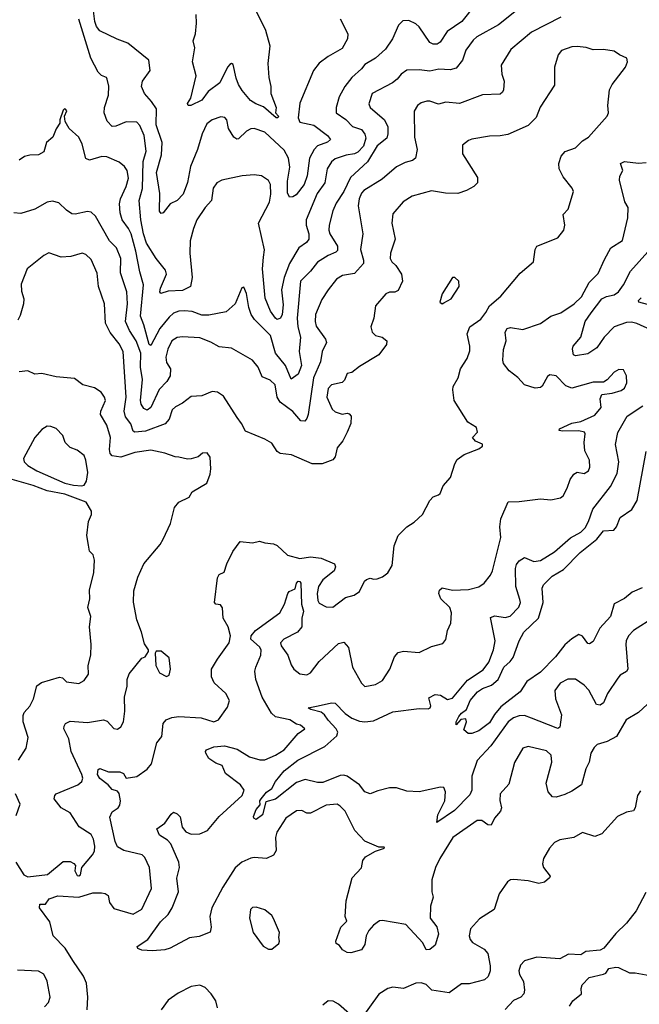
# Model space of a CAD drawing. Extents: x 1954683 to 2060285, y 904798 to 1016299.
# Tile 298 of 472: x 2010148 to 2013679, y 958685 to 964295. Entities that reach past the tile are written whole.
import ezdxf

# ---------------------------------------------------------------- set-up
doc = ezdxf.new("R2010")
doc.units = 0

msp = doc.modelspace()

# ---------------------------------------------------------------- linework, layer by layer
at = {"layer": '0CON10XD'}
for points in [[(2012807.6, 964462.4), (2012668.2, 964285), (2012583.1, 964226.9), (2012543.1, 964166.9), (2012526, 964155), (2012505, 964155.4), (2012485, 964164.5), (2012425, 964254.2), (2012405, 964270.6), (2012365, 964290.8), (2012331.7, 964288.3), (2012306.8, 964263.2), (2012271.5, 964185), (2012233.2, 964126.8), (2012176, 964075), (2012115, 964040), (2012095.7, 964015), (2012040, 963965), (2012000.5, 963915), (2011967.7, 963855), (2011951.5, 963795), (2011951.4, 963765), (2012006, 963726), (2012045, 963686.4), (2012095, 963669.4), (2012115, 963642), (2012121.2, 963618.8), (2012107.2, 963575), (2012075, 963540.6), (2012055, 963530.2), (2012007.5, 963522.5), (2011945, 963501.2), (2011925, 963484.4), (2011899.2, 963445), (2011887.3, 963365), (2011843.5, 963305), (2011780.4, 963155), (2011779.8, 963125), (2011795.4, 963074.6), (2011795.8, 963044.2), (2011781.8, 963025), (2011739.3, 962995), (2011686.2, 962905), (2011654.8, 962825), (2011640.4, 962755), (2011649, 962671), (2011643.1, 962615), (2011633.5, 962595), (2011615, 962586.2), (2011605, 962594), (2011577.7, 962635), (2011547.3, 962707.3), (2011531.6, 962875), (2011537.6, 962942.4), (2011542.6, 962982.6), (2011508.5, 963135), (2011571.8, 963255), (2011578.5, 963301.5), (2011576.5, 963356.5), (2011565, 963377.8), (2011525.6, 963405.6), (2011485, 963410), (2011415, 963405.6), (2011300.3, 963379.7), (2011271.2, 963365), (2011251.4, 963335), (2011241.9, 963265), (2011204.5, 963225), (2011158, 963155), (2011137.7, 963105), (2011120.4, 963035), (2011117.8, 962965), (2011130.3, 962825), (2011121.2, 962775), (2011075, 962751.4), (2010995, 962748.5), (2010952.5, 962735), (2010946, 962745), (2010950, 962765), (2010984.2, 962844.2), (2010978.5, 962868.5), (2010925, 962934.5), (2010871, 963021), (2010853.5, 963075), (2010839, 963155), (2010829.5, 963265), (2010847, 963333), (2010852.6, 963487.4), (2010868.9, 963545), (2010857.1, 963635), (2010832.6, 963692.6), (2010815, 963710), (2010755, 963712.5), (2010695, 963688.8), (2010675, 963686.7), (2010647.3, 963717.3), (2010628.6, 963765), (2010631.4, 963795), (2010654.4, 963865), (2010655.7, 963915.7), (2010646.4, 963956.4), (2010642.5, 963965), (2010615, 963977.1), (2010595, 963995.8), (2010552.5, 964075), (2010485, 964298.1)], [(2013045, 964399.6), (2012877.1, 964265), (2012752.3, 964197.7), (2012731.6, 964178.4), (2012689.8, 964120.2), (2012671.8, 964065), (2012635, 964018.9), (2012601.4, 964008.6), (2012536.7, 964013.3), (2012485, 964000.9), (2012425, 964008.2), (2012355, 964006.8), (2012321.1, 963985), (2012298.1, 963955), (2012273.3, 963935), (2012156, 963875), (2012138.1, 963815), (2012144.4, 963795), (2012226.9, 963725), (2012246.2, 963685), (2012246.4, 963645), (2012239.4, 963620.6), (2012184.2, 963575.8), (2012130.3, 963485), (2012033.6, 963396.4), (2011995.8, 963315), (2011950.6, 963249.4), (2011932.1, 963205), (2011910.9, 963125), (2011910, 963095), (2011915.3, 963075), (2011959.1, 963005), (2011959.8, 962980.2), (2011950.2, 962969.8), (2011905, 962951.8), (2011845, 962913.5), (2011805, 962861.1), (2011749.1, 962805), (2011729.6, 962595), (2011733.2, 962545), (2011747.8, 962485), (2011740, 962405), (2011754.4, 962324.4), (2011735, 962274.2), (2011695, 962245.8), (2011663.3, 962325), (2011606, 962395), (2011576.3, 962496.3), (2011486.8, 962586.8), (2011466.2, 962615), (2011453.1, 962655), (2011441.4, 962735), (2011425, 962770), (2011413, 962767), (2011376.7, 962675), (2011325, 962630), (2011225, 962610.9), (2011185, 962612), (2011131.6, 962631.6), (2011086.8, 962636.8), (2011055, 962634.3), (2011025, 962622.6), (2010999.6, 962600.4), (2010946.1, 962535), (2010895, 962439.4), (2010886, 962445), (2010856.3, 962556.3), (2010837.2, 962605), (2010854.2, 962785), (2010832.4, 962857.6), (2010810.5, 962975), (2010782.9, 963075), (2010768.7, 963105), (2010731.3, 963155), (2010720, 963195), (2010717.1, 963245), (2010722.4, 963275), (2010754.7, 963345), (2010767.3, 963392.7), (2010760, 963435), (2010745, 963458.2), (2010715, 963482.9), (2010645, 963514.1), (2010615.3, 963514.7), (2010545, 963494.4), (2010525, 963504), (2010503.5, 963585), (2010485, 963626), (2010430, 963675), (2010407.5, 963715), (2010402.5, 963745), (2010416.7, 963775), (2010410, 963785), (2010403, 963787), (2010395, 963780), (2010377.5, 963725), (2010377.5, 963705), (2010355, 963672.5), (2010336.7, 963625), (2010301.4, 963595), (2010285, 963541.2), (2010255, 963524.3), (2010205, 963523.1), (2010175.5, 963514.5), (2010145, 963494.2)], [(2011475.4, 964385), (2011548.6, 964235), (2011573.8, 964145), (2011562.9, 964045), (2011568.1, 963965), (2011579.6, 963915), (2011578.2, 963875), (2011610, 963795), (2011606, 963765), (2011622, 963745), (2011618.8, 963735), (2011610, 963735), (2011537.7, 963797.7), (2011494.2, 963815), (2011463.6, 963835), (2011415, 963891.5), (2011395.3, 963925), (2011381.5, 963961.5), (2011365, 964040), (2011355, 964044.3), (2011345, 964040), (2011331.8, 964025), (2011289.2, 963935), (2011222.5, 963885), (2011185, 963837.1), (2011122.5, 963805), (2011107.5, 963805), (2011105, 963817.5), (2011122.9, 963847.1), (2011154, 963975), (2011132.5, 964055), (2011145.7, 964135), (2011136.7, 964175), (2011150, 964215), (2011155.5, 964275.5), (2011154.2, 964324.2)], [(2011975, 964300), (2012017.5, 964215), (2012016, 964185), (2011985, 964130), (2011905.4, 964084.6), (2011853.6, 964046.4), (2011823.1, 964005), (2011745, 963818.8), (2011735.4, 963735.4), (2011745, 963710.6), (2011825, 963692.9), (2011902.9, 963635), (2011918.8, 963611.2), (2011902.4, 963597.6), (2011845, 963576.5), (2011825.2, 963554.8), (2011798.7, 963505), (2011785.2, 963405), (2011769.6, 963355), (2011722.6, 963297.4), (2011705, 963285.7), (2011685, 963283.3), (2011675, 963307.5), (2011674.7, 963375), (2011687.8, 963455), (2011680.6, 963505), (2011655, 963551.4), (2011545, 963653.8), (2011485, 963674.6), (2011465, 963673.6), (2011440, 963660), (2011395, 963616.2), (2011385, 963614), (2011368.8, 963625), (2011338.6, 963675), (2011328, 963725), (2011317.5, 963737.5), (2011295, 963740.8), (2011245.4, 963724.6), (2011215, 963702), (2011187.2, 963645), (2011161.6, 963555), (2011121.7, 963458.3), (2011105, 963366.7), (2011079.3, 963300.7), (2011046.2, 963265), (2011005, 963245.8), (2010965, 963194.2), (2010955, 963190), (2010943.8, 963203.8), (2010946.1, 963303.9), (2010926.7, 963425), (2010956.9, 963525), (2010959, 963595), (2010925, 963696.2), (2010927.1, 963787.1), (2010899.5, 963829.5), (2010859.4, 963875), (2010842.9, 963915), (2010848.2, 963945), (2010892.2, 964005), (2010884.2, 964065), (2010765, 964161.5), (2010703.5, 964183.5), (2010605, 964230.7), (2010585, 964255.6), (2010575.3, 964285), (2010569.2, 964345)], [(2013230.8, 964309.2), (2013065, 964224.5), (2012947.1, 964125), (2012891.1, 964035), (2012895.5, 963985), (2012908.2, 963945), (2012904.5, 963895.5), (2012898.7, 963881.3), (2012885, 963871.2), (2012785, 963867.1), (2012655, 963817.5), (2012575.7, 963824.3), (2012535, 963813.6), (2012485, 963831.4), (2012468.8, 963831.2), (2012435, 963820.6), (2012414.2, 963805), (2012395.7, 963774.3), (2012397.8, 963625), (2012412.3, 963555), (2012403.6, 963506.4), (2012387.3, 963492.7), (2012345, 963481.9), (2012295, 963455.8), (2012213.9, 963386.1), (2012108.7, 963321.3), (2012095, 963305.6), (2012082.8, 963275), (2012077.1, 963235), (2012102.5, 963075), (2012089.1, 962985), (2012106.9, 962925), (2012106.4, 962905), (2012055, 962849.2), (2011987, 962837), (2011953, 962817), (2011905.7, 962755), (2011869.9, 962700.1), (2011833.3, 962615), (2011831.2, 962575), (2011838, 962548), (2011890.5, 962475), (2011896.5, 962455), (2011871.1, 962405), (2011862.5, 962345), (2011821.6, 962255), (2011792, 962045), (2011785, 962021.9), (2011772.6, 962007.4), (2011749.8, 962009.8), (2011705, 962062.7), (2011632.9, 962115), (2011616, 962145), (2011602.9, 962215), (2011575, 962241.8), (2011529.4, 962259.4), (2011507.8, 962315), (2011475, 962355.7), (2011355, 962422.9), (2011285, 962430), (2011237.1, 962457.1), (2011175, 962481.5), (2011075, 962488.2), (2011045, 962484.5), (2011015.3, 962464.7), (2010991.5, 962418.5), (2010981.6, 962371.6), (2010985, 962341.2), (2011006.7, 962305), (2011005.5, 962265), (2010987.1, 962232.9), (2010942.4, 962187.6), (2010895, 962084.4), (2010875, 962070.4), (2010855, 962080), (2010840, 962105), (2010836.3, 962125), (2010847.6, 962245), (2010837.1, 962315), (2010838.3, 962395), (2010811.4, 962465), (2010773, 962523), (2010750.2, 962575), (2010762.9, 962675), (2010758.6, 962745), (2010723.2, 962853.2), (2010724.8, 962935), (2010699.7, 962995), (2010660, 963035), (2010580.6, 963175), (2010555, 963198), (2010535, 963202), (2010465, 963187.1), (2010445, 963189.4), (2010415, 963208.6), (2010371.7, 963251.7), (2010335, 963260.5), (2010305, 963255.6), (2010235, 963214.6), (2010155, 963191.4), (2010115, 963194)], [(2011932, 960948), (2012005, 961002.5), (2012054.3, 961015.7), (2012085, 961036.2), (2012112.9, 961095), (2012125, 961105.8), (2012145, 961113.8), (2012166.4, 961106.4), (2012185, 961108.8), (2012215, 961121.2), (2012245.9, 961144.1), (2012271.2, 961185), (2012282.3, 961297.7), (2012303.8, 961355), (2012353.3, 961405), (2012395, 961431.2), (2012444.2, 961475.8), (2012484.2, 961555.8), (2012505, 961576.2), (2012535, 961586.7), (2012544.2, 961595.8), (2012561.7, 961638.3), (2012602.7, 961687.3), (2012627.1, 961765), (2012641.5, 961788.5), (2012681.7, 961818.3), (2012765, 961848.8), (2012785.7, 961865), (2012785.6, 961875.6), (2012745, 961892.9), (2012727.5, 961915), (2012756.2, 961945), (2012750.5, 961970.5), (2012700.8, 962000.8), (2012624.4, 962125), (2012615.7, 962185), (2012618.6, 962205), (2012645.8, 962255), (2012660, 962305), (2012697.1, 962365), (2012712.1, 962407.9), (2012713.1, 962435), (2012698.5, 962505), (2012713.1, 962545), (2012775, 962589.4), (2012805, 962625.8), (2012824.4, 962665), (2012889.8, 962720.2), (2012999.3, 962850.7), (2013076.7, 962915), (2013085.8, 962985), (2013094, 963005), (2013215, 963051.4), (2013248.1, 963095), (2013254.4, 963125), (2013244.3, 963185), (2013273.1, 963215), (2013304, 963315), (2013296, 963335), (2013245, 963398.8), (2013222.9, 963445), (2013219.4, 963475), (2013233, 963517), (2013256.2, 963543.8), (2013315, 963564.4), (2013355.5, 963604.5), (2013389.2, 963625), (2013495.5, 963744.5), (2013502.9, 963765), (2013499.4, 963805), (2013508.8, 963895), (2013524.3, 963925), (2013600, 964025), (2013611.2, 964055), (2013607.5, 964075), (2013565, 964093.8), (2013535, 964116.2), (2013475, 964125.8), (2013415, 964122.5), (2013375.6, 964135.6), (2013325, 964142.9), (2013295, 964140), (2013235, 964120), (2013215.7, 964095), (2013195.7, 964025), (2013195, 963922.5), (2013114.5, 963795.5), (2013091.7, 963738.3), (2013045, 963691.4), (2012929.4, 963640.6), (2012886.1, 963633.9), (2012825, 963631.2), (2012725, 963613.8), (2012705, 963606.7), (2012670.5, 963579.5), (2012670.5, 963530.5), (2012756.2, 963395), (2012756.2, 963365), (2012736.2, 963345), (2012695, 963321.4), (2012645.5, 963304.5), (2012575, 963306.7), (2012495, 963320.5), (2012385, 963288.8), (2012333.1, 963256.9), (2012275, 963188.8), (2012268.5, 963135), (2012287.8, 963045), (2012261.1, 962965), (2012260, 962935), (2012268, 962915), (2012290.8, 962895), (2012322.9, 962845), (2012329.5, 962805), (2012305, 962751.5), (2012285, 962741.8), (2012255, 962742.5), (2012235, 962733.3), (2012175.7, 962665), (2012165.7, 962595), (2012149.4, 962545), (2012155.8, 962515), (2012175, 962495.7), (2012213.3, 962485), (2012240, 962465), (2012238, 962445), (2012194.3, 962385), (2012085, 962319.2), (2012040, 962285), (2012015, 962278), (2011998.3, 962241.7), (2011985, 962227.5), (2011925, 962214), (2011905.6, 962194.4), (2011898.1, 962145), (2011928.6, 962075), (2011945, 962060), (2011985, 962047.1), (2012015, 962053.3), (2012025, 962050), (2012036.7, 962035), (2012034.3, 961995), (2012014.4, 961945), (2011989.4, 961895), (2011956.9, 961855), (2011945.6, 961805), (2011932.1, 961787.9), (2011872.5, 961765), (2011815, 961764.4), (2011696.3, 961816.3), (2011632.7, 961822.7), (2011615, 961833.8), (2011585, 961881.2), (2011545.6, 961905.6), (2011435, 961950), (2011412.9, 961995), (2011387.8, 962027.8), (2011309.1, 962149.1), (2011275, 962172.2), (2011245, 962176.4), (2011185, 962152.5), (2011125, 962148.6), (2011075, 962109.1), (2011035, 962089.5), (2011017.7, 962072.3), (2011000.5, 962019.5), (2010977.7, 961992.3), (2010865, 961951.1), (2010805, 961944.7), (2010795, 961951.1), (2010781.4, 961991.4), (2010751.9, 962031.9), (2010743.2, 962065), (2010755.3, 962145), (2010737, 962405), (2010715, 962447.1), (2010662.7, 962512.7), (2010636.1, 962565), (2010630.8, 962675), (2010597.7, 962775), (2010589.4, 962850.6), (2010555, 962928), (2010525, 962956.2), (2010503.9, 962963.9), (2010440, 962945), (2010385, 962940.8), (2010315, 962965.7), (2010285, 962951.4), (2010191.5, 962875), (2010157.2, 962787.2), (2010157.9, 962747.9), (2010170.9, 962705), (2010170, 962675), (2010151.5, 962608.5), (2010137.6, 962582.4)], [(2013725, 960394.4), (2013675, 960348.1), (2013604.3, 960305), (2013549.5, 960210.5), (2013495, 960183.1), (2013438.8, 960165), (2013421.1, 960148.9), (2013401.8, 960115), (2013392.5, 960065), (2013374, 960026), (2013349.2, 959935), (2013295, 959899.2), (2013255, 959880.8), (2013205, 959864.4), (2013185, 959867.1), (2013158.6, 959895), (2013147.1, 959945), (2013181.1, 960065), (2013175.6, 960105), (2013149.1, 960129.1), (2013045, 960152.9), (2013015, 960144), (2012966.8, 960063.2), (2012935, 959940), (2012885.8, 959885), (2012884.3, 959845.7), (2012894.3, 959805), (2012886.9, 959785), (2012853.5, 959745), (2012835, 959706), (2012815, 959706.9), (2012781.4, 959731.4), (2012755, 959732.5), (2012615.4, 959634.6), (2012541.3, 959515), (2012517.1, 959465), (2012496.2, 959395), (2012496.9, 959325), (2012504.2, 959295), (2012488.9, 959245), (2012486.2, 959175), (2012525.9, 959125.9), (2012534.5, 959085), (2012515, 959022.5), (2012485, 958996.7), (2012463.3, 958995), (2012445, 959036), (2012349.1, 959139.1), (2012215, 959163.1), (2012198.8, 959161.2), (2012165, 959136.2), (2012138, 959105), (2012122, 959075), (2012114.2, 959025), (2012095, 958996.2), (2012035, 958977.5), (2012015, 958980), (2011986.7, 958995), (2011969.5, 959019.5), (2011951.2, 959031.2), (2011949.2, 959045), (2011978.1, 959125), (2012011.7, 959158.3), (2012001.9, 959185), (2012007.6, 959275), (2012042.5, 959405), (2012095, 959463.3), (2012102.5, 959505), (2012118, 959525), (2012175, 959558), (2012226.1, 959573.9), (2012225, 959580), (2012195, 959580), (2012114.6, 959614.6), (2012057.3, 959675), (2012001.9, 959785), (2011975, 959814.3), (2011956.7, 959825), (2011895, 959819.5), (2011805, 959773.1), (2011785, 959774.3), (2011755, 959790), (2011725, 959787.1), (2011665, 959745.6), (2011613.6, 959666.4), (2011606.1, 959635), (2011608.6, 959561.4), (2011595, 959534.3), (2011555, 959515.5), (2011485, 959521.5), (2011465, 959517.7), (2011414.4, 959495), (2011375, 959462.5), (2011305, 959352.2), (2011243.1, 959235), (2011231.5, 959185), (2011240, 959125), (2011233.6, 959096.4), (2011170.7, 959070.7), (2011115, 959063.3), (2011005.3, 959004.7), (2010975, 958994.4), (2010905, 958988.9), (2010845, 958992.9), (2010822.1, 959002.1), (2010817.5, 959015), (2010878.5, 959055), (2010950.5, 959155), (2010993.3, 959196.7), (2011017.5, 959235), (2011053.9, 959325), (2011043.9, 959403.9), (2011058.2, 959465), (2011055.4, 959495), (2011008.4, 959598.4), (2010989.8, 959619.8), (2010945, 959649.5), (2010930, 959685), (2010975, 959717.5), (2011011.2, 959768.8), (2011025, 959778.8), (2011045, 959770.8), (2011062.8, 959752.8), (2011073.8, 959695), (2011095, 959666.9), (2011125, 959654.7), (2011175, 959656.7), (2011217.8, 959675), (2011284.8, 959755.2), (2011415.9, 959875), (2011426.7, 959905), (2011406.6, 959935), (2011320.5, 960000.5), (2011301.2, 960045), (2011265, 960058), (2011226, 960085), (2011208, 960115), (2011206.2, 960125), (2011213.3, 960135), (2011255, 960152.5), (2011315, 960157.5), (2011388, 960138), (2011457.5, 960095), (2011517.3, 960077.3), (2011545, 960077.7), (2011606.5, 960105), (2011654.4, 960135.6), (2011735, 960228.8), (2011772.5, 960255), (2011747.5, 960275), (2011725, 960281.4), (2011687.5, 960305), (2011605, 960323.3), (2011583.4, 960343.4), (2011529.2, 960435), (2011494.5, 960535), (2011487.5, 960582.5), (2011494, 960605), (2011521.6, 960675), (2011524.4, 960705), (2011515, 960721.6), (2011465.9, 960765), (2011466.5, 960785), (2011491.8, 960815), (2011630.6, 960915), (2011657.5, 960965), (2011675.8, 961025), (2011683.8, 961036.2), (2011717.1, 961052.9), (2011725.3, 961085), (2011735, 961096), (2011745, 961094.7), (2011749.4, 961085), (2011754.4, 960965), (2011766.1, 960925), (2011755.9, 960885), (2011754.9, 960835), (2011731.2, 960805), (2011653.8, 960765), (2011634.7, 960745), (2011637.9, 960727.9), (2011675.5, 960675), (2011695, 960620), (2011710.6, 960595), (2011745, 960566.9), (2011785, 960561.4), (2011805, 960574.4), (2011855, 960638.2), (2011965, 960741.1), (2011995, 960747.5), (2012022, 960718), (2012045, 960606), (2012095, 960513.8), (2012115, 960495.8), (2012175, 960507.1), (2012215, 960530), (2012258, 960595), (2012284.2, 960665), (2012305, 960689.2), (2012335, 960697.5), (2012425, 960689.2), (2012495, 960723.8), (2012559.3, 960740.7), (2012577, 960763), (2012586, 960815), (2012604.3, 960855.7), (2012608.2, 960915), (2012598.5, 960945), (2012547.1, 960995), (2012536.5, 961025), (2012539.4, 961045), (2012555, 961058.6), (2012615, 961044.4), (2012705, 961047.5), (2012765, 961063.1), (2012794.2, 961085), (2012830.6, 961129.4), (2012842.5, 961155), (2012888.8, 961345), (2012884.4, 961405), (2012889.7, 961450.3), (2012931.7, 961548.3), (2012995, 961550), (2013115.8, 961565.8), (2013175, 961559.2), (2013229.5, 961570.5), (2013245, 961582.5), (2013268, 961625), (2013284.3, 961675), (2013305, 961706.2), (2013325, 961716), (2013365, 961708.8), (2013389.2, 961725), (2013396.9, 961745), (2013395.8, 961785), (2013368, 961838), (2013364.6, 961885), (2013370.9, 961935), (2013366.7, 961945), (2013335, 961951.6), (2013240.5, 961950.5), (2013221.2, 961955), (2013223.8, 961963.8), (2013295, 961995.5), (2013345, 962005.9), (2013425, 962041.9), (2013460.8, 962085), (2013455.7, 962134.3), (2013465, 962158.8), (2013525, 962166), (2013575, 962181.9), (2013593.9, 962196.1), (2013606.8, 962225), (2013606.5, 962266.5), (2013589.3, 962299.3), (2013562.3, 962302.3), (2013535, 962287.1), (2013495, 962243.3), (2013475, 962230), (2013415, 962229.4), (2013295, 962196.2), (2013259.5, 962209.5), (2013205.8, 962265), (2013169.3, 962270.7), (2013155, 962262), (2013125, 962207.5), (2013115, 962200), (2013085, 962195.7), (2013023.8, 962213.8), (2012986.7, 962256.7), (2012936.7, 962295), (2012905.6, 962335), (2012901.5, 962355), (2012905.7, 962415), (2012920.5, 962465), (2012914.4, 962515), (2012925, 962535.7), (2012945, 962541.9), (2013015, 962529.5), (2013115, 962564.6), (2013175, 962605.8), (2013232.5, 962625), (2013306.9, 962675), (2013350, 962715), (2013393.4, 962796.6), (2013445, 962848.8), (2013480.8, 962929.2), (2013515.6, 962995), (2013583.7, 963036.3), (2013612.9, 963165), (2013615.6, 963225), (2013596.6, 963256.6), (2013565, 963380), (2013567.5, 963402.5), (2013585.7, 963435), (2013572.5, 963475), (2013595, 963486.2), (2013675, 963477.8), (2013718.7, 963481.3)], [(2013745, 962528.5), (2013665, 962563.6), (2013635, 962571.2), (2013605, 962569.7), (2013535, 962545.3), (2013478.5, 962485), (2013436.4, 962425), (2013385, 962391.8), (2013315, 962380), (2013303.8, 962385), (2013297.8, 962417.8), (2013301.8, 962435), (2013345.5, 962485), (2013370.5, 962575), (2013404.1, 962625), (2013465, 962703.4), (2013492.7, 962717.3), (2013535, 962726.7), (2013559.3, 962745), (2013588.7, 962785), (2013627.6, 962862.4), (2013727.8, 962972.2)], [(2012555, 962676), (2012565, 962682), (2012606.2, 962705), (2012652, 962775), (2012651.2, 962805), (2012627.5, 962825), (2012614.2, 962825), (2012555, 962732), (2012542.2, 962685), (2012555, 962676)], [(2013725, 962672.6), (2013675.8, 962685), (2013673.5, 962695), (2013689.9, 962710.1)], [(2010125.5, 959495.5), (2010172.2, 959422.2), (2010195, 959410.7), (2010305.7, 959424.3), (2010395, 959498.9), (2010435, 959498.6), (2010456.8, 959486.8), (2010466.7, 959475), (2010462.9, 959445), (2010475, 959419.2), (2010485, 959416), (2010495, 959422.5), (2010502.5, 959465), (2010563.6, 959536.4), (2010573.4, 959556.6), (2010576.7, 959585), (2010568.9, 959625), (2010555, 959652.5), (2010486.2, 959696.2), (2010436, 959775), (2010385, 959804.2), (2010344.2, 959855), (2010347.5, 959875), (2010356.2, 959885), (2010479.2, 959935), (2010502.2, 959955), (2010507.4, 959972.6), (2010503.1, 959995), (2010441.3, 960125), (2010427.2, 960197.2), (2010400.4, 960255), (2010401.1, 960268.9), (2010410, 960285), (2010435, 960297.2), (2010535, 960290.4), (2010625, 960305.6), (2010647.4, 960297.4), (2010685, 960256), (2010705, 960252), (2010725, 960266.2), (2010738.9, 960295), (2010748, 960355), (2010745, 960436.7), (2010759.6, 960495), (2010760, 960535), (2010772.3, 960567.7), (2010845, 960656.2), (2010862.5, 960665), (2010882.5, 960695), (2010882.5, 960705), (2010859.1, 960739.1), (2010842.9, 960805), (2010815.8, 960875), (2010797, 960977), (2010799, 961041), (2010821.3, 961118.7), (2010856.2, 961193.8), (2010949.2, 961305), (2010966.2, 961335), (2011006.7, 961425), (2011030, 961515), (2011055, 961546), (2011113.3, 961575), (2011130, 961605), (2011213.8, 961655), (2011234, 961705), (2011238, 961735), (2011233, 961803), (2011216.1, 961826.1), (2011190, 961825), (2011165, 961803.8), (2011125, 961792.9), (2011105, 961790), (2011055, 961802.2), (2011033.2, 961803.2), (2010975, 961825.7), (2010895, 961842.3), (2010805, 961829.3), (2010725, 961803.1), (2010675, 961810), (2010663.4, 961823.4), (2010659.6, 961845), (2010666.2, 961915), (2010643.9, 961983.9), (2010608.9, 962045), (2010610.5, 962065), (2010636.2, 962125), (2010630.8, 962145), (2010611.8, 962171.8), (2010575, 962198.1), (2010507.5, 962215), (2010460.5, 962250.5), (2010355, 962260), (2010275, 962279.4), (2010235, 962274.4), (2010193.9, 962293.9), (2010145, 962287.5)], [(2011848, 960385), (2011925, 960402.3), (2011945, 960400), (2012002.1, 960342.1), (2012041.5, 960315), (2012085, 960298.3), (2012115, 960293.8), (2012165, 960300), (2012275, 960350.8), (2012425, 960370.8), (2012475, 960368.1), (2012486.2, 960373.8), (2012490, 960385), (2012479.2, 960430.8), (2012515, 960449.6), (2012545, 960446.4), (2012585, 960421.1), (2012615, 960430), (2012699.1, 960530.9), (2012788.9, 960591.1), (2012821.6, 960635), (2012847.9, 960705), (2012856.6, 960755), (2012831.1, 960888.9), (2012855, 960898.4), (2012915, 960888.7), (2012943.5, 960896.5), (2012992.6, 960947.4), (2013000.9, 960975), (2012997.8, 960992.2), (2012975.8, 961065), (2012972.8, 961167.2), (2012978.9, 961191.1), (2012995, 961212), (2013025, 961230), (2013078.5, 961208.5), (2013115, 961212.9), (2013195, 961263.6), (2013287, 961343), (2013345, 961375.3), (2013369.8, 961400.2), (2013389.5, 961435), (2013413.5, 961506.5), (2013515.2, 961634.8), (2013551.7, 961708.3), (2013561.2, 961775), (2013542.5, 961875), (2013556.7, 961943.3), (2013609.4, 962035), (2013699.2, 962095)], [(2010501.9, 961638.1), (2010515, 961642.3), (2010528.4, 961665), (2010536.1, 961715), (2010525.8, 961785.8), (2010515, 961811.4), (2010475, 961842.9), (2010435, 961856.7), (2010406.4, 961886.4), (2010394, 961925), (2010355, 961965.8), (2010325, 961977.5), (2010305, 961978), (2010275, 961959.2), (2010234.5, 961915), (2010170.4, 961795), (2010172.7, 961775), (2010193.8, 961755), (2010246, 961725), (2010405, 961654.5), (2010455, 961642.8), (2010501.9, 961638.1)], [(2013534.2, 961385.8), (2013548.9, 961405), (2013570.6, 961459.4), (2013636.1, 961503.9), (2013667.1, 961555), (2013716.9, 961835)], [(2010140.4, 960075), (2010184.5, 960145), (2010195.6, 960204.4), (2010168.2, 960295), (2010168.8, 960331.2), (2010173.3, 960346.7), (2010205.7, 960384.3), (2010227.5, 960425), (2010245, 960500), (2010271.7, 960518.3), (2010375, 960549.4), (2010391.2, 960545), (2010415, 960523.1), (2010485, 960512.5), (2010515, 960530), (2010540, 960565), (2010537.5, 960615), (2010554.2, 960675), (2010555.7, 960734.3), (2010546.2, 960835), (2010553.8, 960895), (2010537.1, 960945), (2010547.1, 960995), (2010545.8, 961045), (2010570, 961145), (2010573.8, 961215), (2010567.5, 961245), (2010546.1, 961266.1), (2010540.5, 961300.5), (2010530, 961355), (2010539.4, 961435), (2010556.7, 961475), (2010557.5, 961495), (2010526.2, 961545), (2010405, 961591.5), (2010305, 961611.2), (2010225, 961641.6), (2010105, 961674.7)], [(2013695, 961058.6), (2013637.5, 961032.5), (2013595, 960996.9), (2013535, 960966.2), (2013515.5, 960895), (2013452.9, 960827.1), (2013415, 960752.9), (2013395, 960738), (2013385, 960741.2), (2013355, 960782.9), (2013335, 960791.9), (2013295, 960766.4), (2013255, 960732.5), (2013201.5, 960665), (2013115, 960577.1), (2013037.8, 960525), (2013000, 960465), (2012889.3, 960380.7), (2012853, 960337), (2012825, 960289.5), (2012765, 960243.8), (2012725, 960228.1), (2012703, 960227), (2012678.3, 960248.3), (2012694.2, 960295), (2012691.2, 960311.2), (2012662.1, 960307.9), (2012635, 960277.5), (2012634.5, 960295), (2012649.5, 960325), (2012665, 960344.4), (2012694.3, 960365), (2012715, 960415.8), (2012756.9, 960465), (2012785, 960483.6), (2012836.7, 960503.3), (2012873.9, 960536.1), (2012906.2, 960605), (2012942.7, 960637.3), (2012959.2, 960660.8), (2012994.6, 960755.4), (2013020.9, 960805), (2013104.5, 960885.5), (2013130.5, 960975), (2013125.3, 961055), (2013132.8, 961075), (2013181.5, 961125), (2013247.4, 961162.6), (2013341.3, 961258.7), (2013436, 961335), (2013475, 961382.1), (2013534.2, 961385.8)], [(2010533.3, 958653.3), (2010536.5, 958725), (2010528.1, 958805), (2010511.5, 958845), (2010450.9, 958935), (2010406.5, 959005), (2010338.6, 959075), (2010319.2, 959155), (2010260.9, 959235), (2010262.5, 959255), (2010295, 959256), (2010316.2, 959285), (2010365, 959302.5), (2010485, 959295.3), (2010565, 959319.7), (2010615, 959319.6), (2010635.9, 959315.9), (2010652.5, 959305), (2010660, 959265), (2010685, 959230.4), (2010795, 959199.4), (2010843.5, 959226.5), (2010898.9, 959345), (2010887.9, 959465), (2010861.3, 959521.3), (2010846.2, 959536.2), (2010741.8, 959561.8), (2010705, 959582.9), (2010692.3, 959612.3), (2010662.1, 959752.1), (2010675, 959781.4), (2010708.9, 959805), (2010719.6, 959820.4), (2010722.8, 959845), (2010715.3, 959885.3), (2010705, 959898.9), (2010675, 959908.8), (2010652, 959935), (2010605, 959970.8), (2010592.3, 959995), (2010595, 960022), (2010605, 960029.2), (2010655, 960009.6), (2010719.6, 960009.6), (2010739.4, 959999.4), (2010755, 959974), (2010815, 959983.8), (2010875, 960024.5), (2010898.9, 960055), (2010929.2, 960175), (2010958.3, 960211.7), (2010965.6, 960285), (2010982.5, 960305), (2011015, 960319.2), (2011055, 960323.8), (2011182.1, 960317.9), (2011255, 960294.5), (2011280.8, 960305), (2011332.1, 960377.9), (2011344.2, 960415), (2011322, 960455), (2011256, 960516), (2011241.4, 960551.4), (2011240.6, 960595), (2011275, 960651.4), (2011341.5, 960745), (2011350, 960785), (2011335.3, 960835), (2011307.1, 960885), (2011302.9, 960942.9), (2011291.6, 960961.6), (2011265, 960964.3), (2011258, 960975), (2011274.3, 961115), (2011285, 961134), (2011312.7, 961147.3), (2011328.2, 961195), (2011362.7, 961265), (2011405, 961321.2), (2011475, 961314.2), (2011515, 961324), (2011545, 961314.3), (2011595, 961309.2), (2011615, 961298.6), (2011675, 961243.3), (2011745, 961225.6), (2011805, 961234.2), (2011865, 961226), (2011941.2, 961195), (2011946.9, 961176.9), (2011939.4, 961155), (2011875, 961103.8), (2011850.8, 961065), (2011842.5, 961025), (2011846, 960985), (2011855, 960971.2), (2011895, 960950), (2011932, 960948)], [(2013765, 960891.4), (2013645.3, 960814.7), (2013616.5, 960785), (2013603.5, 960756.5), (2013601.6, 960735), (2013612.5, 960595), (2013605, 960581.2), (2013570.6, 960559.4), (2013556.8, 960543.2), (2013497.5, 960455), (2013475, 960402.5), (2013455, 960390), (2013435, 960392.5), (2013391.5, 960475), (2013365, 960502.9), (2013315, 960537.3), (2013272.3, 960537.7), (2013227.1, 960515), (2013197.6, 960472.4), (2013201.5, 960425), (2013235.5, 960335), (2013225, 960264), (2013215, 960257.1), (2013205, 960259.6), (2013064.8, 960314.8), (2013025, 960329.5), (2012995, 960328), (2012962.1, 960317.9), (2012931.3, 960295), (2012833.3, 960156.7), (2012755.2, 960074.8), (2012724.2, 959985), (2012723.6, 959905), (2012712.2, 959877.8), (2012625, 959789.2), (2012525, 959720), (2012530.8, 959765), (2012571.1, 959845), (2012575.3, 959895.3), (2012565, 959920), (2012545, 959921.5), (2012424.7, 959894.7), (2012355, 959899.5), (2012295, 959917.5), (2012255, 959917.5), (2012188.8, 959901.2), (2012145, 959883.3), (2012115, 959896.2), (2012084, 959935), (2012014.8, 959984.8), (2011995, 959990.7), (2011975, 959988.2), (2011875, 959948.8), (2011845, 959948), (2011775, 959966), (2011725, 959948.9), (2011605, 959854.4), (2011551.2, 959838.8), (2011531.2, 959765), (2011495, 959737.3), (2011481.8, 959745), (2011479.6, 959755), (2011494.6, 959795.4), (2011518.8, 959821.2), (2011517.1, 959845), (2011523.1, 959855), (2011555, 959893.3), (2011585, 959913.8), (2011605, 959954), (2011654.5, 960015), (2011733.3, 960075), (2011886.4, 960153.6), (2011955.7, 960214.3), (2011960, 960235), (2011952.1, 960255), (2011905, 960303.1), (2011884.7, 960335), (2011865, 960348.9), (2011807.5, 960365), (2011792.5, 960375), (2011848, 960385)], [(2010985, 960553.3), (2010999.2, 960560.8), (2011007.1, 960595), (2010999.1, 960659.1), (2010955, 960696.7), (2010925, 960696.7), (2010920, 960685), (2010923.3, 960615), (2010944.2, 960574.2), (2010985, 960553.3)], [(2013685, 959901.2), (2013667.8, 959875), (2013656, 959805), (2013645, 959786.7), (2013605, 959780), (2013555, 959755.7), (2013465, 959657.1), (2013425, 959641.4), (2013355, 959663.3), (2013305, 959636), (2013225, 959621.4), (2013195, 959606), (2013167.5, 959575), (2013132.9, 959515), (2013128, 959485), (2013132.5, 959465), (2013170, 959415), (2013166.7, 959405), (2013138.8, 959381.2), (2013106.1, 959373.9), (2013045, 959389.1), (2012964.3, 959395.7), (2012945, 959394), (2012927.3, 959382.7), (2012880, 959315), (2012852, 959225), (2012768.9, 959171.1), (2012717.5, 959115), (2012709.1, 959075), (2012715, 959054), (2012727.8, 959037.8), (2012795, 958999.4), (2012815.4, 958975), (2012829.6, 958905), (2012828.8, 958875), (2012817, 958843), (2012796.1, 958823.9), (2012708.3, 958801.7), (2012665, 958801.9), (2012595, 958750), (2012495.6, 958765.6), (2012465, 958797.1), (2012435, 958806.9), (2012405, 958805.7), (2012335.9, 958774.1), (2012275, 958782.5), (2012245, 958775.6), (2012195, 958741.9), (2012088.1, 958595)], [(2010128.7, 959761.3), (2010151.1, 959825), (2010125, 959883.8)], [(2013715, 959322.5), (2013661.7, 959218.3), (2013605, 959146.7), (2013545, 959088.8), (2013476.2, 959005), (2013455, 958994.2), (2013373.9, 958986.1), (2013345, 958967.5), (2013275, 958971.2), (2013225.9, 958944.1), (2013095, 958954), (2013025, 958931.9), (2013001.5, 958908.5), (2012992.9, 958875), (2012996.7, 958855), (2013018.1, 958815), (2013024.2, 958765), (2013020, 958745), (2013003.3, 958725), (2012962.6, 958707.4), (2012914.6, 958655.4)], [(2011585, 959000), (2011625, 959031.2), (2011628.8, 959045), (2011623.8, 959065), (2011628.8, 959095), (2011595, 959173.3), (2011585, 959190), (2011545, 959224), (2011495, 959238.8), (2011475, 959236.2), (2011464, 959225), (2011458, 959175), (2011477.5, 959095), (2011535.8, 959015.8), (2011565, 959000), (2011585, 959000)], [(2013281.9, 958675), (2013300.8, 958705), (2013348.8, 958745), (2013346.7, 958775), (2013352.5, 958795), (2013392.5, 958837.5), (2013475, 958856), (2013487.1, 958862.9), (2013505, 958888.8), (2013545, 958896.2), (2013560, 958895), (2013623.6, 958863.6), (2013655, 958863.8), (2013739.3, 958849.3)], [(2010289.6, 958670.4), (2010312.5, 958695), (2010320.8, 958725), (2010305, 958817.5), (2010285, 958857.5), (2010255, 958872.9), (2010135, 958880)], [(2011274.4, 958665), (2011265.7, 958705), (2011238.9, 958745), (2011205, 958780.8), (2011175, 958794.2), (2011125, 958786), (2011051.7, 958748.3), (2010995, 958709.4), (2010955, 958652.9)], [(2012075, 958589.2), (2011965, 958686.5), (2011935, 958703.1), (2011905, 958704.2), (2011875, 958679.2)]]:
    msp.add_lwpolyline(points, dxfattribs=at)

doc.saveas('drawing.dxf')
